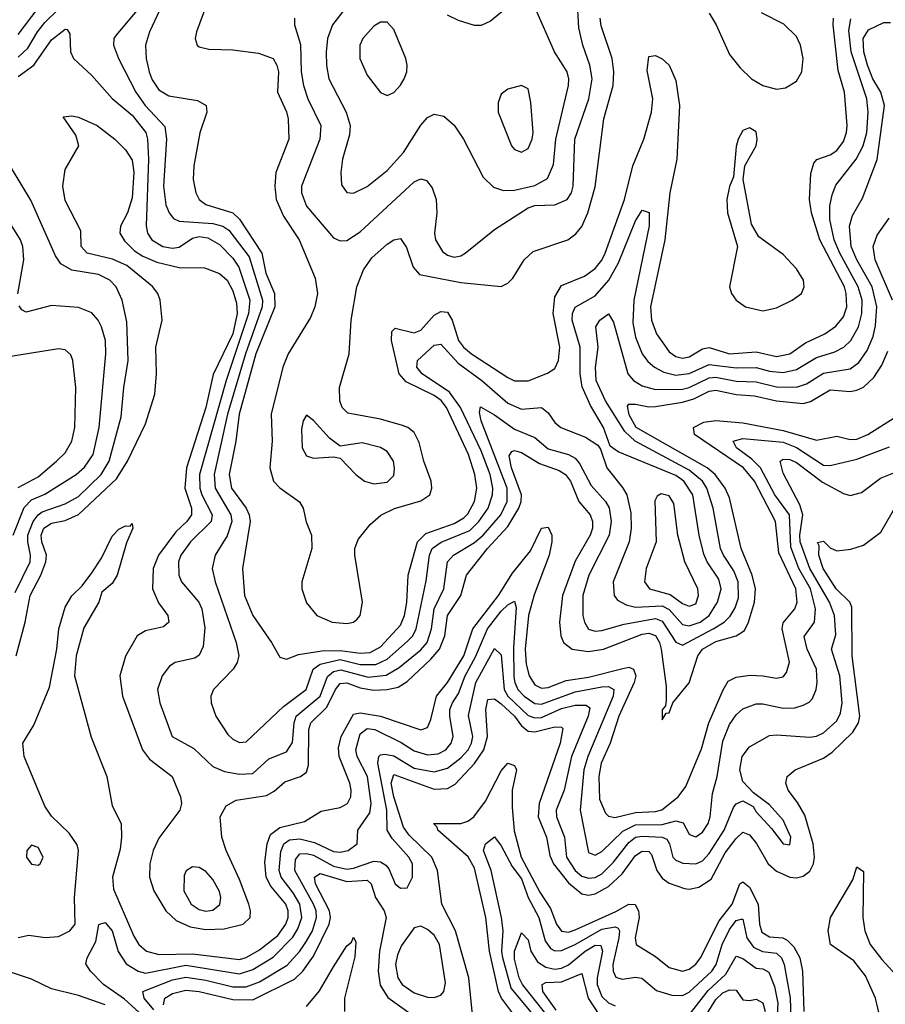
# Model space of a CAD drawing. Header units: inches. Extents: x 884549 to 1028252, y 526810 to 653624.
# Tile 688 of 1056: x 992455 to 995035, y 574571 to 577506. Entities that reach past the tile are written whole.
import ezdxf

# ---------------------------------------------------------------- set-up
doc = ezdxf.new("R2010")
doc.units = ezdxf.units.IN
doc.header["$MEASUREMENT"] = 0
doc.layers.add('A9597', color=7, linetype='Continuous')

msp = doc.modelspace()

# ---------------------------------------------------------------- linework, layer by layer
at = {"layer": 'A9597', "color": 5}
for points, elevation in [([(992450, 577394.1), (992478.7, 577421.3), (992507.9, 577470), (992530, 577497), (992646.9, 577613.1)], 2060), ([(993273.4, 577510), (993274, 577490), (993291.9, 577431.9), (993294.2, 577350), (993300.8, 577310), (993313.5, 577270), (993351.9, 577190), (993348.9, 577150), (993295, 577010), (993294.3, 576990), (993310.1, 576950), (993390, 576855.5), (993410, 576846.3), (993430, 576848), (993470, 576873.3), (993630, 577022.4), (993650, 577031.7), (993666.8, 577026.8), (993684.3, 577004.3), (993696.2, 576970), (993698.1, 576930), (993691.3, 576870), (993694.4, 576850), (993714.9, 576814.9), (993730, 576804.1), (993750, 576798.5), (993770, 576802), (993782.8, 576810), (993870, 576880.8), (993970, 576945.2), (993990, 576951.9), (994050, 576953.9), (994086, 576970), (994099.8, 576990), (994104.6, 577010), (994109.3, 577150), (994150.6, 577270), (994160.7, 577330), (994154.3, 577370), (994133.1, 577430), (994121.5, 577481.5), (994116, 577570)], 2140), ([(993463.4, 577590), (993387.2, 577490), (993372.6, 577450), (993368.5, 577408.5), (993369.3, 577369.3), (993376.6, 577330), (993428.1, 577230), (993439.6, 577190), (993437.4, 577162.6), (993417, 577090), (993411.6, 577050), (993413.5, 577013.5), (993430, 576990.3), (993450, 576988.7), (993490, 577008.9), (993550, 577055.9), (993599.1, 577110), (993650, 577191.3), (993670, 577214.7), (993690, 577224.7), (993718.6, 577218.6), (993750, 577191.7), (993777.5, 577150), (993836.1, 577036.1), (993867, 577007), (993896.8, 576996.8), (993930, 576997.5), (993990, 577011.6), (994027.8, 577032.2), (994045.4, 577074.6), (994053.1, 577150), (994090.7, 577310), (994091.6, 577330), (994086.3, 577350), (994048.7, 577410), (993990, 577543.1)], 2160), ([(992450, 577461.5), (992510, 577540.5)], 2080), ([(992879.9, 577550), (992842.1, 577470), (992830.1, 577430), (992831.7, 577390), (992840.4, 577350), (992850, 577326.4), (992870, 577297.1), (992899, 577279), (992985.1, 577265.1), (993010.2, 577250), (993012.7, 577230), (992991.9, 577168.1), (992973.8, 577070), (992971.9, 577030), (992979.6, 576990), (992990.1, 576970), (993010, 576955.4), (993090, 576930.4), (993110, 576911.6), (993176.4, 576810), (993188.3, 576750), (993213.8, 576690), (993215, 576650), (993158.4, 576510), (993108.6, 576330), (993098.9, 576250), (993079.4, 576150), (993086.3, 576110), (993129.5, 576050), (993139.1, 576030), (993142.1, 576010), (993118.4, 575870), (993125, 575790), (993149.8, 575729.8), (993205.4, 575650), (993230, 575606), (993250, 575599.6), (993286, 575614), (993355, 575625), (993410, 575625.7), (993470, 575617.6), (993499.7, 575620.3), (993530, 575636.7), (993590, 575701), (993601.4, 575730), (993608.9, 575768.9), (993613, 575850), (993640.2, 575950), (993665.4, 575974.6), (993750, 576004.1), (993778.4, 576021.6), (993790, 576033.3), (993810.4, 576070), (993816.8, 576110), (993811.2, 576150), (993792.1, 576210), (993727.1, 576350), (993710.5, 576370.5), (993690, 576385.3), (993606.2, 576426.2), (993585.5, 576450), (993562.5, 576550), (993563.8, 576576.2), (993573.9, 576586.1), (993630, 576572.1), (993650, 576580.8), (993690, 576625.5), (993710, 576635.7), (993730, 576634), (993744.1, 576610), (993762.9, 576550), (993777.7, 576530), (993801.5, 576510), (993910, 576439.3), (993930, 576429.3), (993970, 576429.2), (994028, 576452), (994050, 576466), (994060.2, 576490), (994064.5, 576530), (994044.7, 576630), (994050, 576680.2), (994070, 576713.8), (994138.5, 576741.5), (994170, 576764), (994190, 576789), (994199.8, 576810), (994257.1, 576970), (994282.3, 577070), (994314.7, 577150), (994337.9, 577230), (994342.1, 577270), (994325.2, 577354.8), (994330, 577395.9), (994350, 577398.9), (994370, 577389.4), (994390.6, 577370), (994410, 577324.6), (994421.1, 577250), (994413.5, 577090), (994392.1, 576990), (994377.8, 576850), (994334.6, 576650), (994338.1, 576610), (994352.3, 576570), (994390, 576516.1), (994410, 576501.9), (994430, 576497), (994450, 576501.4), (994490, 576525.3), (994510, 576529.1), (994570, 576510), (994650, 576515.9), (994710, 576502.3), (994750, 576509.8), (994797.3, 576542.7), (994854.5, 576570), (994887.6, 576592.4), (994910, 576620.4), (994920.1, 576650), (994918.4, 576690), (994912.7, 576710), (994839.7, 576850), (994814.8, 576930), (994808.8, 576970), (994812.7, 577047.3), (994821.6, 577078.4), (994830.7, 577089.3), (994870, 577103), (994890, 577116.1), (994910, 577143), (994919.2, 577170), (994921.3, 577190), (994912.7, 577290), (994894.2, 577354.2), (994879.5, 577490), (994880.7, 577510)], 2080), ([(993012, 577550), (992981.7, 577470), (992978, 577450), (992983.8, 577430), (992990, 577425.3), (993018.3, 577418.3), (993090, 577415.9), (993166.1, 577406.1), (993210.1, 577390.1), (993221.4, 577370), (993225.8, 577350), (993223.4, 577290), (993250, 577231.4), (993255, 577210), (993257, 577150), (993217.9, 577050), (993215.2, 577010), (993219.5, 576970), (993240.7, 576920.7), (993287.3, 576850), (993335.9, 576735.9), (993342.6, 576690), (993334.4, 576650), (993321.5, 576618.5), (993255, 576510), (993239.2, 576470), (993204.7, 576330), (993207.6, 576250), (993200.5, 576170), (993211.6, 576130), (993230.6, 576110.6), (993289.2, 576069.2), (993300.1, 576050), (993308.8, 576008.8), (993324.4, 575970), (993325.2, 575930), (993295.3, 575830), (993295.9, 575810), (993310, 575768), (993340.9, 575730), (993386.5, 575710), (993430, 575706), (993449.5, 575710.5), (993460.3, 575719.7), (993470, 575730.3), (993477, 575770), (993453.5, 575910), (993454, 575930), (993463.7, 575956.3), (993499.1, 576000.9), (993531.1, 576028.9), (993571.4, 576048.6), (993650, 576071.4), (993677.1, 576090), (993683.5, 576110), (993681.4, 576130), (993659, 576190), (993645.7, 576245.6), (993630, 576275.6), (993611.6, 576290), (993595.9, 576295.9), (993530, 576315.1), (993433.2, 576333.2), (993416.4, 576350), (993408.7, 576370), (993408.3, 576410), (993436.3, 576510), (993443, 576610), (993459.6, 576710), (993479.3, 576760.7), (993504.2, 576795.8), (993550, 576837.2), (993570, 576850.2), (993590, 576854), (993607.3, 576827.3), (993627.9, 576767.9), (993646.3, 576746.3), (993770, 576722.3), (993890, 576710.2), (993910, 576720.6), (993924.6, 576735.4), (993958.2, 576790), (993985.1, 576814.9), (994088.7, 576850), (994112.6, 576867.4), (994130, 576889.1), (994147.9, 576930), (994170, 577008), (994195.3, 577210), (994223.1, 577310), (994225.8, 577350), (994220.9, 577390), (994187.6, 577487.6), (994184.7, 577510)], 2120), ([(993930, 577559.7), (993858.2, 577501.8), (993830, 577488.9), (993810, 577488.1), (993763.1, 577503.1), (993730, 577519.4)], 2160), ([(992810, 577539.7), (992741.4, 577458.6), (992735.8, 577450), (992734.1, 577430), (992749.5, 577390), (992801.1, 577290), (992828.8, 577250), (992887, 577187), (992892.1, 577150), (992883.5, 577010), (992890, 576953.7), (992900.3, 576930), (992913.6, 576913.6), (992930, 576904.9), (993030, 576898.2), (993059.8, 576890), (993078.4, 576878.4), (993138.7, 576798.7), (993178.5, 576670), (993177.2, 576650), (993127.6, 576510), (993073.8, 576330), (993034.5, 576150), (993037, 576110), (993084.3, 576030), (993086.9, 576010), (993072.7, 575967.3), (993037.8, 575910), (993028.7, 575870), (993037.3, 575830), (993100.1, 575650), (993107.5, 575610), (993103.1, 575590), (993090.6, 575570), (993032, 575510), (993024.6, 575490), (993025, 575470), (993039.3, 575430), (993075.3, 575375.3), (993090, 575361.1), (993110, 575351.5), (993130, 575353.4), (993240.8, 575459.3), (993308.4, 575510), (993329.6, 575570), (993350, 575585.5), (993410, 575598.9), (993470, 575584.3), (993516, 575584), (993550, 575600.3), (993610, 575652.9), (993626.6, 575670), (993636.9, 575690), (993666.4, 575833.6), (993675.8, 575910), (993684.4, 575930), (993711.2, 575948.8), (993796.2, 575983.8), (993823.4, 576010), (993851.5, 576050), (993864.3, 576090), (993865.2, 576110), (993857.2, 576150), (993830, 576220.6), (993768.6, 576350), (993735.9, 576395.9), (993654.4, 576450), (993638.8, 576470), (993640.5, 576490), (993690, 576536), (993710, 576538.9), (993762, 576482), (993832.1, 576430), (993910, 576363.3), (993950, 576345.4), (994010, 576349.6), (994030, 576333.7), (994050, 576305), (994067.8, 576290), (994141.2, 576261.2), (994177.9, 576237.9), (994186.1, 576226.1), (994204.8, 576170), (994251.8, 576111.8), (994264, 576090), (994276.1, 576036.1), (994277.5, 575990), (994271.6, 575950), (994223.6, 575830), (994226.1, 575790), (994236.3, 575776.3), (994262, 575761.9), (994290, 575754.6), (994370, 575758.8), (994390, 575748.3), (994430, 575703.8), (994450, 575699.1), (994483, 575710), (994509.6, 575730), (994534.5, 575770), (994545.6, 575810), (994538.5, 575838.5), (994503.7, 575890), (994493.4, 575913.4), (994479.9, 575970), (994460.9, 576090), (994434.6, 576130), (994410, 576147.4), (994238.1, 576218.1), (994215, 576235), (994195.2, 576290), (994155.7, 576355.7), (994131.5, 576411.5), (994125.3, 576450), (994125.5, 576530), (994101.8, 576610), (994102.6, 576630), (994110, 576649.3), (994170, 576683.3), (994210.5, 576729.5), (994239.2, 576780.8), (994290, 576906.5), (994310, 576938.3), (994331.2, 576931.2), (994331.3, 576891.3), (994285, 576670), (994282.5, 576602.5), (994290, 576559.2), (994310, 576510.1), (994326.8, 576486.8), (994346.5, 576470), (994375, 576455), (994410, 576446.6), (994450, 576451.4), (994510, 576477.7), (994590, 576467.9), (994650, 576469), (994690, 576458.1), (994730, 576454.4), (994770, 576462.9), (994830, 576499.2), (994884.3, 576515.7), (994910.6, 576529.4), (994932, 576550), (994955.1, 576590), (994965.2, 576630), (994965.5, 576670), (994954.2, 576710), (994899, 576810), (994882.6, 576850), (994869.7, 576910), (994868.9, 576951.1), (994875.9, 576984.1), (994887.7, 577012.3), (994947.8, 577090), (994969.1, 577130), (994979.8, 577170), (994983.1, 577230), (994980.1, 577270), (994932.6, 577410), (994926, 577474), (994931.5, 577508.5)], 2060), ([(994510, 577524.9), (994530.5, 577490.5), (994570, 577402.4), (994601.9, 577361.9), (994635.5, 577330), (994669.6, 577309.6), (994710, 577298.8), (994737.3, 577302.7), (994770, 577322.1), (994786.3, 577350), (994790.2, 577389.8), (994782.1, 577430), (994770, 577455.8), (994732.7, 577492.7), (994665.9, 577525.9)], 2120), ([(992450, 577336.4), (992496.7, 577370), (992550, 577445.4), (992590, 577477.8), (992596.4, 577476.4), (992603.8, 577463.8), (992606.6, 577410), (992615.4, 577390), (992670, 577339.8), (992730, 577270.6), (992790, 577221.2), (992831, 577170), (992836.2, 577150), (992838.8, 577090), (992831.5, 576891.5), (992835.9, 576870), (992848.7, 576850), (992881.5, 576830), (992910, 576824.5), (992930, 576828), (992970, 576854.4), (992990, 576859.3), (993015.8, 576855.8), (993050, 576835.6), (993090, 576795.4), (993108, 576768), (993140.3, 576670), (993137.2, 576630), (993070.4, 576430), (992990.9, 576150), (992991.8, 576110), (992997.5, 576090), (993028.1, 576030), (993025.7, 576010), (992964.2, 575950), (992935.5, 575910), (992928, 575890), (992929.6, 575850), (992936.8, 575830), (992988.7, 575770), (992997.6, 575750), (993006.2, 575693.8), (993001.9, 575638.1), (992990, 575611.8), (992976.9, 575603.1), (992918.4, 575590), (992901, 575579), (992879.8, 575550), (992865.8, 575510), (992872.2, 575470), (992909.6, 575369.6), (992973.6, 575333.6), (993030, 575280.2), (993065, 575265), (993110, 575257.3), (993150, 575259.4), (993197.4, 575302.6), (993250, 575324), (993268.3, 575351.7), (993272.7, 575410), (993278.8, 575430), (993350, 575489.8), (993371.8, 575548.2), (993390, 575562.9), (993411.8, 575568.2), (993493.7, 575546.3), (993547.4, 575552.6), (993585.3, 575574.7), (993650, 575628.1), (993668.8, 575650), (993682.6, 575690), (993690.1, 575749.9), (993719.1, 575810), (993729.7, 575890.3), (993747.3, 575910), (993810, 575947.3), (993835.7, 575970), (993888.7, 576030), (993908.1, 576070), (993907.9, 576110), (993829.7, 576310), (993824.9, 576335.1), (993828.3, 576351.7), (993870, 576328.4), (993930, 576285), (993990, 576260.5), (994030, 576227.2), (994090, 576210), (994110, 576198.6), (994123.6, 576183.5), (994157.9, 576117.9), (994200.3, 576070), (994211.2, 576051.2), (994217.3, 576010), (994212.1, 575970), (994150.8, 575850), (994133.5, 575790), (994133.3, 575730), (994137.7, 575710), (994149.7, 575689.7), (994170, 575683.7), (994190, 575685.9), (994256, 575704), (994350, 575721.2), (994370, 575713.2), (994410, 575650.9), (994430, 575641.4), (994522.1, 575690), (994554.1, 575710), (994572.1, 575727.9), (994587.4, 575752.6), (994597.5, 575782.5), (994596.5, 575830), (994583.7, 575863.6), (994552.1, 575910), (994543.9, 575930), (994521.6, 576050), (994502.6, 576110), (994489.7, 576130), (994450, 576163.6), (994289.4, 576249.4), (994258.3, 576278.3), (994201.1, 576370), (994172.9, 576430), (994170.7, 576469.3), (994178.6, 576530), (994172.2, 576590), (994184.2, 576610), (994210, 576629.2), (994224.5, 576604.5), (994267, 576450), (994284.5, 576430), (994310, 576414.4), (994350, 576403.8), (994430, 576404.9), (994450, 576409.8), (994510, 576438.9), (994530, 576440.8), (994590, 576429), (994650, 576426.5), (994710, 576411.3), (994770, 576410.6), (994799.6, 576420.4), (994850, 576452.4), (994930, 576465.4), (994956, 576484), (994980.3, 576519.7), (994998.2, 576561.8), (995005.8, 576594.3), (995009.7, 576650), (994995.3, 576710), (994950, 576790), (994932.8, 576830), (994928.3, 576890), (994937.3, 576922.7), (994966.4, 576973.6), (995010.4, 577089.6), (995032, 577250), (995020.9, 577290), (994997, 577330), (994981.3, 577370), (994970.6, 577410), (994969, 577450), (994984.4, 577475.6), (995030, 577497.9), (995050, 577497)], 2040), ([(992444, 575610), (992470.8, 575710), (992485.8, 575790), (992518.2, 575850), (992533, 575890), (992534.5, 575910), (992520.5, 575950), (992518.7, 575970), (992527.1, 575990), (992550, 576005.1), (992590, 576013), (992630, 576031.3), (992743, 576137), (992776.6, 576190), (992830, 576301.3), (992857.1, 576390), (992863, 576450), (992860.1, 576530), (992879.4, 576610), (992873.8, 576670), (992866.4, 576690), (992850.9, 576710.9), (992773.7, 576773.7), (992731.9, 576791.9), (992656, 576810), (992637.7, 576830), (992636.7, 576876.7), (992590, 576966.9), (992583.2, 577010), (992590, 577059.1), (992631.2, 577130), (992621.7, 577161.7), (992584.2, 577215.8), (992610, 577219.7), (992630, 577215.6), (992685.3, 577190), (992738.6, 577150), (992770, 577117.8), (992790, 577087.6), (992795.2, 577050), (992790, 576974.5), (992776.4, 576930), (992755, 576890), (992752.8, 576870), (992766.9, 576846.9), (992797.4, 576817.4), (992821.4, 576801.4), (992863.6, 576783.6), (992930, 576766.9), (993006.1, 576766.1), (993050, 576749.3), (993073.2, 576730), (993090, 576698.1), (993101.4, 576661.4), (993102.7, 576630), (993090.5, 576570), (993031.5, 576448.5), (993009.8, 576350), (992951.9, 576170), (992947.4, 576110), (992966.4, 576050), (992967, 576030), (992952.9, 576010), (992920.4, 575979.6), (992869, 575910), (992852.8, 575870), (992850.4, 575810), (992868.1, 575768.1), (992896.3, 575730), (992899.4, 575710), (992883.5, 575696.5), (992830, 575684), (992804.6, 575670), (992770, 575608.9), (992752.9, 575550), (992761.7, 575490), (992820.4, 575330), (992841.7, 575301.7), (992908.9, 575250), (992933.7, 575190), (992936.8, 575170), (992931.8, 575150), (992870, 575066.5), (992852.2, 575030), (992842.4, 574990), (992842.1, 574950), (992854.9, 574910), (992890, 574849.6), (992920.9, 574820.9), (992962.4, 574802.4), (993010, 574793.9), (993063.8, 574796.2), (993120.6, 574810), (993141.6, 574830), (993143.1, 574850), (993137.3, 574870), (993110, 574943.2), (993069.9, 575030), (993057.5, 575070), (993052.2, 575130), (993070, 575162.7), (993100.2, 575179.8), (993190, 575194.2), (993213.1, 575206.9), (993245.3, 575234.7), (993291.6, 575250), (993310, 575263.7), (993316, 575284), (993316.7, 575390), (993322.4, 575410), (993370, 575456.5), (993395.6, 575510), (993410, 575527.2), (993430, 575529.5), (993470, 575514.6), (993510, 575508.1), (993550.2, 575509.8), (993583.2, 575516.8), (993610, 575533.7), (993680.3, 575599.7), (993706, 575630), (993722.3, 575670), (993730.3, 575729.7), (993769.4, 575790), (993786.8, 575850), (993848.8, 575930), (993910, 575995.2), (993942.8, 576050), (993949.8, 576070), (993950, 576090), (993920.5, 576170), (993913.8, 576206.2), (993921.1, 576218.9), (993930, 576222.3), (993950, 576216.1), (994003.6, 576183.6), (994062.7, 576162.7), (994081.7, 576150), (994096.6, 576130), (994121.5, 576070), (994154.6, 576030), (994162, 576010), (994161.6, 575990), (994154.8, 575970), (994110, 575892.5), (994072.2, 575790), (994063.3, 575710), (994067.3, 575670), (994075.7, 575650), (994101.4, 575630), (994150, 575622.4), (994194.5, 575630), (994310, 575674.6), (994330, 575677.4), (994350, 575670.1), (994361.5, 575650), (994366.6, 575630), (994381.4, 575518.6), (994382, 575478), (994379.1, 575460.9), (994370, 575448.7), (994370, 575418.8), (994381.2, 575438.8), (994390, 575440.5), (994401.1, 575470), (994450.2, 575529.8), (994476.2, 575610), (994490, 575629.4), (994530, 575652.4), (994590.4, 575669.6), (994615, 575685), (994627.3, 575710), (994644.5, 575770), (994648, 575810), (994637.8, 575850), (994605.1, 575930), (994570, 576080.9), (994557.6, 576110), (994528, 576150), (994503.8, 576170), (994292.4, 576290), (994271.4, 576328.6), (994266.3, 576353.7), (994270, 576359.7), (994290, 576360.1), (994330, 576352.1), (994350, 576352.9), (994430, 576366.3), (994464.2, 576375.8), (994510, 576398.8), (994530, 576402), (994590, 576388.6), (994645.1, 576385.1), (994710, 576369.4), (994790, 576362.1), (994812.2, 576367.8), (994870, 576402.8), (994930, 576397.4), (994950, 576401.3), (994970, 576410.8), (995000.7, 576439.3), (995024.1, 576475.9), (995042.1, 576517.9)], 2020), ([(992441, 575799), (992485.7, 575890), (992487.3, 575910), (992478.7, 575950), (992479.2, 575970), (992495.1, 576010), (992509.5, 576030.5), (992521.4, 576038.6), (992590, 576063.3), (992630, 576085.1), (992697.7, 576150), (992721.8, 576190), (992757.5, 576322.5), (992765, 576410), (992778.2, 576490), (992774.6, 576605.4), (992760.7, 576670), (992742.4, 576710), (992723.7, 576730), (992690, 576746.6), (992610, 576759.2), (992577.7, 576777.7), (992561.8, 576801.8), (992488.2, 576968.2), (992430, 577063.5)], 2040), ([(992449, 576689), (992467.5, 576790), (992464.4, 576830), (992457.1, 576850), (992419, 576910)], 2060), ([(995056.1, 576670), (995004.9, 576790), (994998.5, 576830), (995010, 576863.6), (995045.8, 576914.2)], 2020), ([(992435, 575970), (992468.4, 576051.6), (992490, 576075.2), (992530, 576092.2), (992623.4, 576150), (992647.5, 576172.5), (992673.5, 576210), (992691.3, 576290), (992711.5, 576510), (992710.3, 576550), (992698.2, 576590), (992688.8, 576610), (992670, 576632.3), (992630, 576648.2), (992550, 576654), (992473.9, 576633.9), (992461.3, 576641.3), (992453.3, 576653.3)], 2060), ([(992450, 576112.1), (992510, 576143.6), (992564.8, 576190), (992590, 576214.6), (992609.9, 576250), (992618.7, 576290), (992622.6, 576410), (992613.2, 576490), (992606.9, 576506.9), (992590, 576521.5), (992570, 576525), (992410, 576499.1)], 2080), ([(992450, 574770.1), (992482.1, 574777.9), (992531, 574771), (992570, 574773.2), (992604.7, 574790), (992619.7, 574810), (992617.7, 574890), (992629.9, 575029.9), (992626.4, 575046.4), (992601.8, 575081.8), (992550, 575132.3), (992530, 575161.6), (992468.5, 575310), (992464.5, 575350), (992497.1, 575402.9), (992543.6, 575516.4), (992565.7, 575630), (992571, 575690), (992590, 575754.7), (992610, 575789.2), (992641, 575819), (992670, 575857.1), (992698.6, 575901.4), (992730, 575967), (992750, 575987.3), (992770, 575997.7), (992783.7, 575996.3), (992790, 576004.7), (992792, 575990), (992773, 575947), (992745.4, 575850), (992730, 575825.4), (992700, 575800), (992690.7, 575770), (992646.3, 575693.7), (992622.8, 575610), (992618, 575550), (992667.8, 575367.8), (992715, 575250), (992730, 575162.6), (992757, 575110), (992758.7, 575070), (992754.2, 575034.2), (992731.4, 574950), (992734.8, 574914.8), (992794.7, 574774.7), (992810, 574749.6), (992832.6, 574730), (992870, 574719.6), (992970, 574721.5), (993110, 574705.4), (993130, 574711.4), (993170, 574733.5), (993223.7, 574776.3), (993248, 574810), (993254.6, 574830), (993254.8, 574850), (993248.3, 574870), (993203.5, 574923.5), (993189.4, 574950), (993185.2, 574994.8), (993192.5, 575050), (993202.2, 575077.8), (993230, 575098.7), (993303.4, 575116.6), (993353.2, 575146.8), (993410, 575158.1), (993431.8, 575170), (993442.1, 575190), (993442.8, 575210), (993438.8, 575230), (993407, 575310), (993404.7, 575335.3), (993413, 575370), (993450, 575436.5), (993470, 575440.1), (993530, 575430), (993650, 575389.6), (993670, 575396.3), (993680, 575420), (993696.8, 575490), (993730, 575530.9), (993778.2, 575610), (993805.3, 575690), (993881.9, 575790), (993923.3, 575856.7), (993977.5, 575922.5), (994010, 575990.1), (994030, 575993), (994040.3, 575970), (994040.7, 575950), (994033.3, 575910), (993988, 575792), (993971.7, 575730), (993961.1, 575630), (993964.7, 575584.7), (993973.3, 575550), (993990, 575523.6), (994010, 575513.8), (994030, 575516), (994084, 575536), (994150, 575546.8), (994252.6, 575572.6), (994270, 575575.7), (994284.3, 575570), (994290.9, 575550), (994285.8, 575530), (994240.7, 575430), (994214.4, 575350), (994187.9, 575290), (994180.4, 575250), (994183.1, 575183.1), (994201.1, 575141.1), (994210, 575132.4), (994228.5, 575128.5), (994290, 575142.7), (994350, 575145.7), (994368.8, 575151.2), (994416.9, 575190), (994439.8, 575220.2), (994487.3, 575332.7), (994509.1, 575410), (994551, 575509), (994566, 575534), (994590, 575546.3), (994632.1, 575552.1), (994670, 575550.8), (994710, 575543.1), (994730, 575547.6), (994740.1, 575559.9), (994749.5, 575590.6), (994727.7, 575690), (994730, 575708.4), (994765.3, 575750), (994771.6, 575770), (994767.9, 575810), (994716.9, 575916.9), (994707.9, 576010), (994645.3, 576130), (994612.4, 576170), (994465.5, 576270), (994462.8, 576290), (994494.1, 576305.9), (994530, 576311.4), (994610, 576304.7), (994730, 576281.1), (994830, 576252.2), (994890, 576265), (994930, 576254.8), (994950, 576255.6), (994982.9, 576270), (995061.1, 576318.9)], 1980), ([(992810, 574548), (992766.7, 574586.8), (992704.6, 574630), (992665.6, 574670), (992652.2, 574692.3), (992655.7, 574710), (992681.9, 574758.1), (992690.8, 574809.2), (992710, 574815.3), (992730, 574790.1), (992748.3, 574728.3), (992772.2, 574692.2), (992807.5, 574670), (992830, 574664.4), (992950, 574687.6), (993110, 574662.4), (993150, 574675.2), (993210, 574712.1), (993268.8, 574771.2), (993284.1, 574795.9), (993295.8, 574830), (993290, 574870), (993270, 574903.9), (993233.9, 574950), (993227.8, 574970), (993233.6, 575026.4), (993242.2, 575050), (993258.6, 575061.4), (993290, 575064.9), (993333.7, 575053.7), (993390, 575027.2), (993410, 575024.5), (993434, 575030), (993460.2, 575050), (993462.2, 575090), (993498.2, 575141.8), (993502.6, 575170), (993491.7, 575250), (993460.9, 575310), (993456.7, 575330), (993470, 575377.9), (993490, 575393.3), (993513.2, 575390), (993591.5, 575351.5), (993630, 575327.3), (993670, 575314.7), (993702.3, 575317.7), (993724.9, 575330), (993741, 575350), (993746.3, 575370), (993737, 575430), (993737.2, 575450), (993744.3, 575470), (993762.7, 575497.3), (993782.9, 575550), (993813.3, 575606.7), (993848.9, 575690), (993890, 575743.5), (993910, 575762.3), (993930, 575773), (993934.2, 575754.2), (993926.3, 575633.7), (993927.8, 575547.8), (993930.3, 575530), (993939.8, 575510), (993958.1, 575490), (993990, 575468.3), (994010, 575465.8), (994110, 575502.5), (994190, 575517.8), (994210, 575518.7), (994225.2, 575510), (994223.6, 575490), (994147.6, 575310), (994136.2, 575270), (994125.1, 575150), (994150, 575023.8), (994170, 575016), (994190, 575026.4), (994252.5, 575087.5), (994290, 575106.5), (994370, 575106.9), (994410, 575117.8), (994432, 575112), (994450, 575078.5), (994455.6, 575075.6), (994470, 575070.8), (994490, 575084.7), (994506.4, 575110), (994512.9, 575130), (994519.9, 575200.1), (994533.4, 575250), (994550, 575355.2), (994570, 575405.1), (994590, 575434.5), (994610, 575452.4), (994650, 575467.2), (994670, 575467), (994730, 575453.7), (994764.6, 575455.4), (994790, 575462.5), (994808.2, 575471.8), (994817.5, 575482.5), (994828.9, 575510), (994831.6, 575530), (994829.2, 575570), (994801.3, 575630), (994792.9, 575667.1), (994824.1, 575710), (994826.6, 575750), (994811.9, 575810), (994777, 575870), (994753.6, 575933.6), (994749.3, 576030), (994705.3, 576090), (994662.6, 576170), (994636.4, 576196.4), (994590.9, 576230), (994581, 576250), (994610, 576257.7), (994730, 576246.6), (994770.4, 576230.4), (994850, 576178.5), (994870, 576177.2), (994950, 576195.9), (995047, 576233)], 1960), ([(992854.7, 574554.7), (992825.8, 574590), (992822.3, 574610), (992910, 574644.6), (992950, 574651.9), (993010, 574643.7), (993090, 574623.6), (993130, 574623.7), (993170, 574638.1), (993251.5, 574688.5), (993290, 574730), (993310, 574759.1), (993327.2, 574790), (993339.8, 574830), (993338.3, 574850), (993330.5, 574870), (993274.8, 574970), (993276.6, 575003.4), (993290, 575019.5), (993310, 575021), (993330, 575016.3), (993390, 574983.5), (993430, 574974.6), (993450, 574977.4), (993510, 574998.4), (993530, 574996.4), (993546.5, 574986.5), (993554.9, 574974.9), (993574, 574930), (993590, 574917.2), (993610, 574918.3), (993625.6, 574950), (993625.2, 574990), (993615, 575010), (993565.1, 575065.1), (993550.3, 575090), (993548.8, 575150), (993522.1, 575290), (993525.3, 575310), (993530, 575315.1), (993543.2, 575316.8), (993570, 575311.6), (993630, 575274.9), (993690, 575264.2), (993730, 575275), (993770, 575306.2), (993791.3, 575330), (993801.8, 575350), (993805.4, 575370), (993792, 575432), (993813.8, 575530), (993870, 575631.6), (993890, 575613.1), (993898.5, 575510), (993910, 575490), (993970, 575432.1), (993990, 575425.3), (994010, 575426.3), (994070, 575452.6), (994110, 575462.8), (994143.4, 575463.4), (994154.5, 575454.5), (994149.4, 575430), (994099.1, 575310), (994077.5, 575210), (994054.1, 575150), (994055, 575130), (994078.2, 575070), (994084.7, 575010), (994110, 574970.4), (994130, 574953.7), (994150, 574947), (994170, 574949.6), (994190, 574960.5), (994225, 574995), (994270, 575053.2), (994290, 575069.1), (994310, 575072.9), (994369.8, 575069.8), (994383.3, 575063.2), (994391.8, 575050), (994401.2, 575010), (994410, 575000.8), (994431.6, 574991.6), (994470.2, 574989.8), (994490, 574999.4), (994510, 575021.1), (994554.1, 575090), (994582.1, 575157.9), (994590, 575169), (994610, 575178.2), (994640.8, 575160.8), (994650, 575144.6), (994695.7, 575095.7), (994730, 575049.4), (994750, 575047.1), (994753.1, 575070), (994730, 575119.8), (994690, 575166), (994641.8, 575201.8), (994610, 575235.3), (994601.3, 575270), (994607.6, 575310), (994630, 575339), (994690, 575372.6), (994710, 575375), (994810, 575368), (994830, 575370.5), (994850, 575380.3), (994890, 575415.9), (994901, 575439), (994905.7, 575470), (994898.8, 575550), (994874.7, 575630), (994887.6, 575672.4), (994883.5, 575730), (994868.1, 575770), (994809.8, 575870), (994781.2, 575950), (994779.8, 575970), (994788.4, 576030), (994779.8, 576059.8), (994730, 576154.3), (994721, 576190), (994730, 576196.2), (994750, 576194.9), (994770, 576185.8), (994847.1, 576127.1), (994910, 576093.7), (994930, 576087.5), (994963.5, 576096.5), (995020.7, 576139.3), (995070, 576158.8)], 1940), ([(993805.7, 574530), (993793.7, 574650), (993753.6, 574790), (993713.3, 574870), (993700.5, 574970), (993683.6, 575010), (993615.9, 575075.9), (993599.2, 575099.2), (993569.7, 575189.8), (993561.8, 575230), (993570, 575256.1), (993690, 575212.2), (993730, 575214.6), (993752.9, 575227.1), (993810, 575288.8), (993837.9, 575330), (993848.8, 575370), (993844.3, 575450), (993850, 575480.2), (993870, 575482), (993890, 575467.3), (993929.7, 575430), (993950, 575400.9), (993970, 575385.7), (993990, 575383.4), (994050, 575398.3), (994070, 575397), (994073.1, 575393.1), (994065.4, 575350), (994002.7, 575170), (994000.2, 575130), (994025.1, 575070), (994034.6, 575014.6), (994045.6, 574990), (994090, 574933.8), (994130, 574901.1), (994150, 574896.8), (994170, 574900.7), (994210, 574922.6), (994250, 574960.1), (994290, 575014.8), (994310, 575027.5), (994330, 575026.4), (994337.9, 575017.9), (994353.9, 574970), (994370, 574947.2), (994390, 574932.8), (994436.1, 574916.1), (994450, 574914.2), (994479.3, 574920.7), (994515.3, 574944.7), (994557.5, 575022.5), (994590, 575065.4), (994610, 575084.1), (994630, 575076.9), (994650.7, 575050.7), (994685.9, 574990), (994710, 574968.2), (994750, 574950.8), (994770, 574948.3), (994790, 574952.9), (994810, 574968.5), (994820.4, 574990), (994823.7, 575010), (994819.6, 575050), (994794.6, 575134.6), (994773.3, 575173.3), (994745.5, 575210), (994737.9, 575230), (994741.7, 575250), (994766, 575270), (994850, 575305.4), (994876.7, 575323.3), (994937.8, 575382.2), (994954.5, 575410), (994958.4, 575430), (994936.3, 575610), (994934.8, 575754.8), (994928.7, 575770), (994888.3, 575810), (994849.3, 575870), (994836.7, 575910), (994837.2, 575937.3), (994832.7, 575947.3), (994850, 575952), (994870, 575932.1), (994890, 575922.8), (994932.2, 575927.8), (994970, 575939.8), (995021.6, 575978.5), (995070, 576062.6)], 1920), ([(993935.4, 574530), (993891.2, 574590), (993882, 574610), (993855.1, 574730), (993843.9, 574830), (993810, 574977.3), (993791.3, 575011.3), (993700.9, 575090), (993699.4, 575099.4), (993688.6, 575110), (993770, 575110.6), (993790, 575116.8), (993808.2, 575130), (993842.9, 575177.1), (993890, 575267.5), (993910, 575290.1), (993930, 575283.5), (993935.2, 575270), (993922.8, 575210), (993922.5, 575157.5), (993928.4, 575088.4), (993949.3, 575010), (994005.4, 574905.3), (994037.3, 574857.3), (994054.3, 574810), (994070, 574789.7), (994090, 574786.9), (994110, 574792.9), (994232, 574848), (994270, 574870.1), (994288.9, 574868.9), (994299, 574850), (994301.2, 574830), (994289.5, 574770), (994292.2, 574750), (994350, 574713.5), (994390, 574680.8), (994430, 574670.1), (994450, 574676), (994470, 574691.2), (994483.9, 574710), (994540, 574820), (994578, 574870), (994601.5, 574930), (994610, 574936.9), (994630, 574920.6), (994656.1, 574870), (994659.4, 574810), (994666.3, 574786.3), (994690, 574772.4), (994729.1, 574769.1), (994742.6, 574762.6), (994762.5, 574742.5), (994780.2, 574710), (994787.4, 574670), (994791.6, 574550)], 1880), ([(993990, 574534.6), (993919.6, 574619.6), (993894.8, 574710), (993892, 574730), (993895.9, 574790), (993890.6, 574830.6), (993860.1, 574970), (993837.6, 575030), (993842.9, 575050), (993870, 575070.3), (993890, 575043.5), (993922.3, 574982.3), (993950, 574945.1), (993970, 574890), (994001.9, 574830), (994020.6, 574760.6), (994037.3, 574737.3), (994050, 574730.7), (994070, 574731.4), (994110, 574749.4), (994190, 574795.8), (994230, 574802.6), (994238, 574798), (994242.6, 574790), (994240.6, 574770), (994222.5, 574690), (994223.4, 574670), (994232, 574652), (994250, 574646.5), (994290, 574652.5), (994309, 574649), (994352.9, 574612.9), (994398.3, 574598.3), (994430, 574597.8), (994450, 574607.2), (994517.2, 574670), (994530.8, 574690), (994548.9, 574750), (994570, 574794.3), (994590, 574821.6), (994604.8, 574824.8), (994610, 574825.2), (994621.7, 574770), (994641.6, 574741.6), (994668.6, 574728.6), (994710, 574723.6), (994725.5, 574710), (994733.3, 574690), (994750.9, 574590.9), (994753.3, 574530)], 1860), ([(992883.2, 574570), (992887.2, 574590), (992910, 574603.5), (992950, 574613.2), (992990, 574609.8), (993090, 574585.9), (993150, 574584.5), (993274, 574646), (993298.3, 574670), (993330, 574715.3), (993377.6, 574810), (993381.6, 574830), (993378.3, 574850), (993336, 574930), (993333.1, 574950), (993350, 574961.6), (993430, 574937.6), (993490, 574941.4), (993502.2, 574930), (993515.1, 574890), (993540.6, 574850), (993546.8, 574830), (993526.8, 574730), (993522.8, 574670), (993528.8, 574628.8), (993551.8, 574591.8), (993680.4, 574500.4)], 1920), ([(995018.9, 574530), (995005.6, 574590), (994976.1, 574656.1), (994940.7, 574700.7), (994871.7, 574750), (994863.9, 574790), (994871.2, 574830), (994937.4, 574942.6), (994950, 574980.7), (994970, 574966.8), (994967.2, 574830), (994973.2, 574790), (994989.8, 574749.8), (995024.5, 574704.5), (995129.6, 574589.6), (995162.2, 574502.2)], 1880), ([(994022.7, 574542.7), (993953.4, 574630), (993943.7, 574650), (993930, 574706.2), (993929.6, 574730), (993950, 574784.9), (993970, 574764), (993978.7, 574730), (993998.4, 574698.4), (994022.6, 574682.6), (994050, 574676.4), (994070, 574679.1), (994090, 574689.4), (994139.7, 574730), (994170, 574747.9), (994186.6, 574746.6), (994191.5, 574730), (994175.8, 574650), (994175.7, 574630), (994190, 574594.9), (994210, 574575.7), (994230, 574566.4)], 1840), ([(993310, 574564.5), (993348.7, 574611.3), (993390, 574682.7), (993430, 574745.6), (993443.4, 574756.6), (993450, 574771.8), (993456.4, 574756.4), (993453.3, 574713.3), (993422.9, 574590), (993422.5, 574550)], 1880), ([(994430, 574514.2), (994507, 574613), (994559, 574661), (994590, 574714.5), (994610, 574708.3), (994650, 574679.3), (994670, 574677.6), (994687.5, 574667.5), (994704.6, 574624.6), (994714.6, 574574.6), (994708.6, 574470)], 1840), ([(992710, 574570.2), (992630, 574597.3), (992550, 574617.3), (992490, 574645.9), (992418.8, 574670)], 1980), ([(994053.6, 574553.6), (994013.7, 574610), (994011.5, 574630), (994023.3, 574636.7), (994070, 574638), (994130, 574663), (994149.3, 574589.3), (994181.1, 574541.1)], 1820), ([(994483.1, 574510), (994530, 574585.8), (994550, 574605.5), (994570, 574615), (994590, 574613.2), (994610, 574584.9), (994630, 574582.3), (994650, 574586.3), (994670, 574576), (994676.2, 574550)], 1820)]:
    msp.add_lwpolyline(points, dxfattribs=dict(at, elevation=elevation))
for points, elevation in [([(993550, 577498.5), (993530, 577498.2), (993510, 577486.4), (993477.7, 577450), (993468.8, 577430), (993468.9, 577390), (993490, 577340.9), (993530, 577288.9), (993550, 577280.2), (993570, 577289.1), (993590, 577310.2), (993600.9, 577330), (993608.4, 577350), (993609.8, 577370.2), (993605.7, 577390), (993570, 577476.9)], 2180), ([(993950, 577309.7), (993910, 577298.5), (993890, 577283.6), (993880.7, 577259.3), (993881.3, 577230), (993920.2, 577130), (993930, 577118.6), (993950, 577111.1), (993970, 577122), (993982.5, 577150), (993985.6, 577170), (993978.7, 577258.7), (993970, 577299.5)], 2180), ([(994630, 577183), (994610, 577175.1), (994596.5, 577150), (994590, 577128), (994582.4, 577037.6), (994570, 577009), (994562.8, 576970), (994564.7, 576930), (994593.8, 576830), (994570.2, 576710), (994576.2, 576690), (994590.2, 576670), (994618.3, 576650), (994670, 576637.8), (994710, 576647.1), (994757.4, 576670), (994785, 576690), (994793.1, 576710), (994790.8, 576730), (994770, 576763.2), (994730, 576806.1), (994658.2, 576858.2), (994636.2, 576896.2), (994611.1, 577030), (994615.6, 577070), (994649.6, 577130), (994652.7, 577150), (994650, 577171.5)], 2120), ([(993310, 576327), (993299.5, 576310), (993295, 576285), (993297.1, 576230), (993310, 576205.5), (993330, 576198.8), (993390, 576202.7), (993410, 576199.5), (993456.5, 576150), (993482, 576130), (993510, 576123), (993550, 576127.2), (993570, 576147.6), (993572, 576168), (993569.1, 576190), (993550, 576218.7), (993530, 576230.9), (993475.2, 576244.8), (993410, 576235.1), (993378.2, 576258.2), (993330, 576311.1)], 2140), ([(994366.9, 576093.1), (994354.3, 576085.7), (994348.2, 576071.8), (994351.4, 575950), (994322.3, 575870), (994316.8, 575830), (994331.4, 575810), (994393, 575793), (994430, 575765.9), (994450, 575757.9), (994470, 575765.4), (994478.2, 575790), (994476.3, 575810), (994437.5, 575890), (994416.3, 575970), (994404.2, 576064.2), (994390, 576087)], 2080), ([(992490, 575045.5), (992475.8, 575030), (992475.5, 575010), (992490, 574988.9), (992510, 574986), (992516.1, 574990), (992524.7, 575010), (992510, 575038.3)], 2020), ([(992970, 574980.9), (992951, 574969), (992944.6, 574955.4), (992944.2, 574910), (992966.2, 574870), (992990, 574853.7), (993010, 574849), (993030, 574851.5), (993051, 574869), (993054.6, 574890), (993050, 574907.6), (993030, 574943.5), (993010, 574967.1), (992990, 574979.4)], 2040), ([(993650, 574804.1), (993630, 574799.8), (993593.1, 574746.9), (993580.7, 574719.3), (993575, 574690), (993582.3, 574650), (993594.4, 574630), (993630, 574605.4), (993670, 574592.4), (993690, 574591.5), (993710, 574598.8), (993718.7, 574610), (993724.2, 574635.8), (993706, 574750), (993690, 574777.8), (993670, 574794.1)], 1940)]:
    msp.add_lwpolyline(points, close=True, dxfattribs=dict(at, elevation=elevation))

doc.saveas('drawing.dxf')
